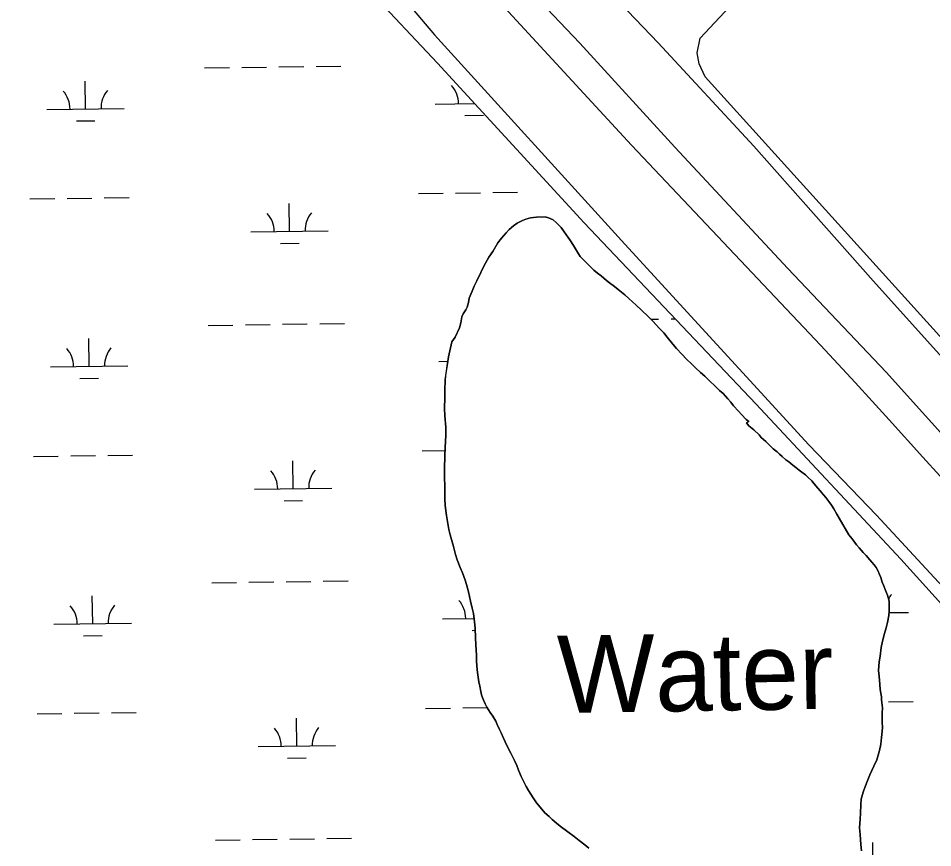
# Model space of a CAD drawing. Extents: x 3767014 to 3805179, y 361544 to 387384.
# Drawn here: x 3787052 to 3788233, y 373936 to 375008 of the extents above; entities that cross this region are included whole.
import ezdxf

# ---------------------------------------------------------------- set-up
doc = ezdxf.new("R2010")
doc.units = 0
for name, color, linetype in [('V-LEVE-TOET', 7, 'Continuous'), ('V-RIVR-EDGE', 7, 'Continuous'), ('V-RIVR-IDEN', 7, 'Continuous'), ('V-SITE-VEGE', 7, 'Continuous'), ('V-TOPO-SHOR', 7, 'Continuous'), ('V-WETL-SWMP', 7, 'Continuous')]:
    doc.layers.add(name, color=color, linetype=linetype)

msp = doc.modelspace()

# ---------------------------------------------------------------- linework, layer by layer
at = {"layer": 'V-LEVE-TOET'}
for points in [[(3784046.87, 376172.172), (3784195.684, 376138.945), (3784429.209, 376074.138), (3784714.852, 376009.325), (3784981.489, 375932.976), (3785332.223, 375853.126), (3785609.75, 375784.514), (3785807.495, 375731.318), (3785941.618, 375698.468), (3786194.079, 375642.529), (3786695.032, 375532.086), (3787011.082, 375454.465), (3787230.226, 375402.054), (3787260.735, 375393.252), (3787268.577, 375386.369), (3787317.397, 375310.277), (3787345.85, 375273.465), (3787371.802, 375243.398), (3787412.033, 375196.929), (3787589.697, 374986.562)], [(3788088.815, 374585.158), (3787844.247, 374844.015), (3787516.651, 375199.89)], [(3787589.697, 374986.562), (3787835.672, 374715.837), (3788073.357, 374456.782), (3788160.737, 374365.764)], [(3788565.301, 374049.725), (3788522.77, 374099.094), (3788480.081, 374148.326), (3788437.235, 374197.423), (3788394.229, 374246.378), (3788351.068, 374295.194), (3788307.748, 374343.873), (3788264.273, 374392.413), (3788220.643, 374440.809), (3788176.855, 374489.068), (3788132.913, 374537.184), (3788088.815, 374585.158)], [(3788764.354, 373723.8), (3788742.739, 373741.264), (3788730.941, 373751.532), (3788709.715, 373775.611), (3788686.139, 373805.604), (3788662.554, 373832.838), (3788644.079, 373852.972), (3788610.639, 373877.861), (3788578.76, 373894.083), (3788551.6, 373905.96), (3788535.617, 373916.712), (3788532.459, 373928.217), (3788528.543, 373939.653), (3788522.274, 373956.214), (3788512.071, 373975.936), (3788464.132, 374037.894), (3788364.279, 374145.664), (3788256.567, 374262.117), (3788160.737, 374365.764)]]:
    msp.add_lwpolyline(points, dxfattribs=at)
at = {"layer": 'V-RIVR-EDGE'}
msp.add_spline([(3785266.865, 377529.211), (3785342.8, 377494.248), (3785391.258, 377467.439), (3785439.72, 377442.249), (3785475.246, 377418.707), (3785525.316, 377389.469), (3785575.383, 377359.422), (3785621.413, 377331.811), (3785722.351, 377269.288), (3785796.661, 377231.094), (3785852.385, 377199.415), (3785928.324, 377166.069), (3785964.678, 377149.804), (3786028.506, 377124.576), (3786060.018, 377113.175), (3786092.316, 377092.068), (3786117.34, 377073.405), (3786135.083, 377053.143), (3786154.458, 377039.347), (3786176.258, 377024.735), (3786206.946, 377006.867), (3786256.211, 376979.248), (3786328.098, 376942.677), (3786374.949, 376919.917), (3786491.265, 376862.208), (3786553.467, 376833.749), (3786619.713, 376805.279), (3786729.589, 376759.718), (3786796.656, 376736.099), (3786845.136, 376718.187), (3786867.767, 376712.469), (3787003.51, 376661.992), (3787089.16, 376631.048), (3787163.496, 376603.367), (3787230.559, 376578.13), (3787257.223, 376568.359), (3787300.044, 376551.27), (3787354.992, 376532.533), (3787409.127, 376512.181), (3787544.074, 376466.558), (3787612.756, 376442.126), (3787657.197, 376425.841), (3787730.724, 376398.162), (3787781.63, 376380.244), (3787834.96, 376361.511), (3787891.524, 376341.961), (3787940, 376322.432), (3787998.976, 376297.215), (3788050.697, 376281.721), (3788117.768, 376259.719), (3788176.757, 376240.164), (3788221.198, 376223.879), (3788259.981, 376209.226), (3788406.252, 376164.383), (3788541.215, 376125.23), (3788606.67, 376104.041), (3788679.39, 376077.173), (3788748.889, 376055.974), (3788871.693, 376005.528), (3788969.454, 375966.467), (3789047.013, 375933.926), (3789119.723, 375903.014), (3789155.253, 375881.09), (3789182.716, 375867.274), (3789214.225, 375854.256), (3789257.04, 375834.74), (3789281.286, 375828.21), (3789303.105, 375821.686), (3789328.955, 375809.491), (3789367.724, 375789.177), (3789414.577, 375767.225), (3789468.708, 375745.255), (3789509.105, 375728.981), (3789555.157, 375710.266), (3789585.849, 375694.015), (3789620.578, 375675.328), (3789681.97, 375646.062), (3789753.859, 375610.3), (3789792.633, 375591.603), (3789842.712, 375566.408), (3789897.64, 375539.584), (3789938.019, 375516.03), (3789968.727, 375506.25), (3790004.289, 375497.265), (3790030.972, 375494.773), (3790047.128, 375487.455), (3790077.007, 375469.589), (3790124.633, 375433.077), (3790192.442, 375382.768), (3790252.165, 375332.478), (3790290.91, 375302.459), (3790337.741, 375271.611), (3790406.357, 375220.491), (3790469.329, 375175.855), (3790570.248, 375106.054), (3790647.751, 375050.868), (3790691.367, 375028.115), (3790744.667, 374997.251), (3790806.838, 374955.852), (3790873.863, 374915.249), (3790932, 374877.903), (3791002.231, 374825.97), (3791052.265, 374782.175), (3791082.927, 374753.793), (3791131.331, 374705.149), (3791170.05, 374664.616), (3791192.631, 374638.681), (3791220.891, 374620.01), (3791288.67, 374557.569), (3791322.577, 374533.223), (3791362.944, 374504.817), (3791396.042, 374480.473), (3791434.785, 374449.645), (3791482.407, 374411.517), (3791534.052, 374365.291), (3791646.192, 374254.216), (3791707.514, 374196.644), (3791738.968, 374161.791), (3791773.65, 374123.694), (3791803.497, 374092.888), (3791829.321, 374070.18), (3791830.912, 374059.662), (3791837.316, 374032.958), (3791849.409, 374017.562), (3791884.123, 373992.405), (3791930.977, 373971.262), (3791954.393, 373955.838), (3791993.134, 373924.202), (3792026.979, 373874.785), (3792047.912, 373836.722), (3792063.186, 373799.482), (3792086.509, 373746.857), (3792112.249, 373690.181), (3792141.261, 373648.864), (3792158.993, 373624.558), (3792177.552, 373607.528), (3792214.702, 373586.409), (3792255.083, 373563.665), (3792301.119, 373538.48), (3792346.34, 373510.871), (3792382.671, 373485.71), (3792422.225, 373455.689), (3792479.537, 373411.875), (3792548.144, 373356.711), (3792619.168, 373298.307), (3792672.431, 373252.077), (3792709.534, 373212.357), (3792750.656, 373162.113), (3792839.385, 373068.08), (3792888.572, 373008.92), (3792945.027, 372945.699), (3792999.062, 372884.91), (3793053.898, 372820.884), (3793149.89, 372720.363), (3793208.761, 372653.092), (3793261.195, 372598.777), (3793315.232, 372538.796), (3793358.792, 372493.399), (3793409.592, 372432.618), (3793462.809, 372367.787), (3793498.283, 372323.219), (3793536.997, 372280.26), (3793578.124, 372232.443), (3793604.724, 372196.792), (3793668.438, 372125.466), (3793703.128, 372090.604), (3793760.41, 372034.66), (3793806.384, 371984.404), (3793839.438, 371942.268), (3793939.427, 371823.136), (3793981.333, 371763.186), (3794029.674, 371688.662), (3794050.609, 371651.408), (3794073.177, 371620.62), (3794178.796, 371488.535), (3794237.625, 371404.28), (3794268.243, 371358.106), (3794301.293, 371314.353), (3794332.724, 371269.794), (3794395.613, 371192), (3794429.476, 371149.862), (3794472.201, 371093.953), (3794523.788, 371024.274), (3794601.175, 370922.181), (3794640.679, 370871.942), (3794687.421, 370805.509), (3794733.389, 370752.828), (3794829.339, 370635.323), (3794895.463, 370557.521), (3794959.948, 370470.826), (3795013.158, 370403.569), (3795070.394, 370329.023), (3795159.854, 370203.448), (3795225.98, 370126.454), (3795296.13, 370041.363), (3795379.18, 369940.065), (3795459.001, 369841.201), (3795508.163, 369772.337), (3795554.103, 369708.333), (3795661.315, 369566.538), (3795715.338, 369500.897), (3795762.105, 369444.169), (3795798.366, 369390.703), (3795915.247, 369234.327), (3795963.601, 369165.465), (3796028.082, 369077.153), (3796043.387, 369052.853), (3796054.672, 369037.459), (3796077.242, 369007.48), (3796148.213, 368927.239), (3796183.677, 368878.627), (3796226.382, 368814.631), (3796275.531, 368740.105), (3796314.222, 368688.25), (3796353.714, 368633.158), (3796401.268, 368567.533), (3796456.873, 368487.33), (3796513.292, 368409.551), (3796545.533, 368365.8), (3796626.113, 368246.716), (3796670.449, 368188.377), (3796704.298, 368140.578), (3796751.041, 368074.145), (3796787.308, 368023.105), (3796838.907, 367958.278), (3796844.528, 367942.09), (3796845.295, 367925.104), (3796846.094, 367921.059), (3796852.559, 367919.425), (3796863.071, 367918.59), (3796875.166, 367904.003), (3796903.398, 367874.01), (3796931.629, 367844.017), (3796952.579, 367812.424), (3796982.392, 367767.87), (3797007.371, 367730.606), (3797037.194, 367690.095), (3797062.185, 367657.684), (3797075.869, 367631.77), (3797095.223, 367609.078), (3797126.665, 367569.372), (3797156.484, 367527.244), (3797212.099, 367451.085), (3797254.808, 367388.706), (3797302.183, 367327.228)], degree=3, dxfattribs=at)
at = {"layer": 'V-SITE-VEGE'}
msp.add_lwpolyline([(3788422.084, 374398.498), (3787939.274, 374932.368), (3787931.416, 374948.963), (3787929.077, 374963.178), (3787933.065, 374982.116), (3788096.051, 375157.032), (3788276.531, 375391.905)], dxfattribs=at)
at = {"layer": 'V-TOPO-SHOR'}
for points in [[(3787375.359, 375519.806), (3787441.446, 375449.365), (3787569.33, 375321.914), (3787663.509, 375220.8), (3787711.211, 375156.858), (3787722.864, 375139.683), (3787751.063, 375109.67), (3787878.473, 374976.183), (3788002.377, 374842.467), (3788156.442, 374668.5), (3788320.176, 374486.644)], [(3788282.398, 374429.037), (3788173.148, 374550.596), (3788046.063, 374684.392), (3787900.153, 374841.277), (3787777.22, 374975.604), (3787657.912, 375102.197), (3787474.161, 375297.94), (3787407.902, 375370.638), (3787376.093, 375408.704), (3787357.667, 375434.966), (3787346.778, 375457.213), (3787341.637, 375470.112)], [(3787665.022, 374706.589), (3787671.541, 374717.644), (3787676.063, 374723.763), (3787682.48, 374730.767), (3787686.332, 374735.033), (3787691.755, 374739.883), (3787696.517, 374743.188), (3787703.468, 374746.752), (3787707.566, 374748.517), (3787713.533, 374750.233), (3787721.347, 374750.969), (3787732.58, 374751.302), (3787736.909, 374749.945), (3787743.076, 374747.29), (3787746.734, 374744.079), (3787753.109, 374737.37), (3787757.334, 374731.959), (3787764.555, 374721.797), (3787769.348, 374714.193), (3787775.619, 374703.43), (3787778.029, 374700.252), (3787782.576, 374695.146), (3787786.833, 374690.983), (3787792.306, 374685.541), (3787795.652, 374682.338), (3787800.229, 374678.48), (3787804.815, 374674.933), (3787811.835, 374669.141), (3787815.815, 374666.231), (3787822.235, 374661.389), (3787827.126, 374657.523), (3787835.672, 374650.445), (3787840.847, 374645.634), (3787850.291, 374636.975), (3787856.992, 374630.878), (3787865.819, 374622.545), (3787871.586, 374616.472)], [(3787652.03, 374128.909), (3787650.59, 374133.624), (3787649.458, 374138.017), (3787648.075, 374144.91), (3787646.965, 374150.239), (3787645.64, 374159.316), (3787644.874, 374165.882), (3787643.918, 374177.129), (3787643.805, 374184.926), (3787642.896, 374198.046), (3787642.816, 374207.087), (3787642.212, 374219.885), (3787641.477, 374227.699), (3787639.887, 374238.651), (3787638.507, 374245.547), (3787636.246, 374254.644), (3787634.841, 374260.606), (3787633.434, 374266.565), (3787630.872, 374275.984), (3787629.156, 374281.95), (3787625.961, 374291.076), (3787623.02, 374298.008), (3787618.916, 374308.091), (3787616.6, 374315.011), (3787614.052, 374325.052), (3787612.655, 374331.323), (3787610.083, 374340.431), (3787608.383, 374347.021), (3787606.474, 374357.671), (3787605.108, 374365.189), (3787603.265, 374378.329), (3787602.874, 374387.381), (3787602.978, 374403.591), (3787602.628, 374414.2), (3787602.614, 374425.734), (3787603.038, 374442.247), (3787603.63, 374453.144), (3787604.359, 374469.338), (3787604.312, 374479.625), (3787603.124, 374493.998), (3787602.749, 374503.673), (3787603.118, 374518.005), (3787603.038, 374527.046), (3787603.392, 374540.756), (3787604.543, 374549.144), (3787606.427, 374561.879), (3787607.891, 374570.257), (3787609.657, 374578.318), (3787612.135, 374589.789), (3787616.346, 374595.917), (3787621.953, 374607.93), (3787623.682, 374614.435), (3787625.119, 374621.879), (3787626.78, 374625.889), (3787630.346, 374631.097), (3787631.99, 374634.485), (3787633.397, 374640.684), (3787634.477, 374646.269), (3787638.136, 374655.214), (3787641.108, 374661.686), (3787644.399, 374668.461), (3787649.675, 374679.549), (3787653.31, 374687.561), (3787659.845, 374699.238), (3787665.022, 374706.589)], [(3787871.586, 374616.472), (3787880.388, 374607.205), (3787885.852, 374601.452), (3787890.382, 374595.724), (3787897.634, 374586.807), (3787902.476, 374581.073), (3787909.761, 374573.403), (3787914.608, 374567.978), (3787921.909, 374560.931), (3787926.47, 374556.45), (3787933.476, 374550.033), (3787938.965, 374545.214), (3787946.258, 374537.858), (3787950.827, 374533.686), (3787957.825, 374526.958), (3787962.394, 374522.789), (3787968.456, 374516.086), (3787972.394, 374511.621), (3787976.013, 374506.849), (3787982.387, 374500.14), (3787986.325, 374495.673), (3787992.395, 374489.281), (3787995.758, 374486.701), (3787992.915, 374485.214), (3787995.934, 374481.397), (3788002.029, 374475.941), (3788009.035, 374469.524), (3788011.751, 374466.024), (3788017.543, 374460.888), (3788020.897, 374457.994), (3788024.541, 374454.16), (3788027.281, 374451.596), (3788032.159, 374447.416), (3788035.516, 374444.524), (3788038.871, 374441.633), (3788043.751, 374437.455), (3788047.419, 374434.555), (3788052.611, 374430.367), (3788056.276, 374427.467), (3788060.862, 374423.919), (3788064.225, 374421.339), (3788068.81, 374417.792), (3788072.165, 374414.9), (3788077.031, 374410.097), (3788080.05, 374406.278), (3788084.897, 374400.855), (3788087.916, 374397.035), (3788092.151, 374391.938), (3788095.186, 374388.743), (3788099.1, 374383.342), (3788102.408, 374378.581), (3788105.41, 374374.139), (3788109.596, 374367.171), (3788112.576, 374361.795), (3788117.041, 374353.575), (3788120.027, 374348.508), (3788124.805, 374340.279), (3788129.038, 374335.184), (3788134.764, 374327.553), (3788138.399, 374323.408), (3788143.544, 374317.352), (3788147.185, 374313.516), (3788152.035, 374308.091), (3788154.759, 374304.904), (3788157.786, 374301.396)], [(3788157.786, 374301.396), (3788160.19, 374297.906), (3788162.283, 374294.422), (3788164.327, 374289.069), (3788166.412, 374285.274), (3788168.128, 374279.306), (3788169.582, 374275.216), (3788172.81, 374267.34), (3788174.862, 374262.297), (3788176.842, 374254.454), (3788177.027, 374249.461), (3788176.826, 374241.672), (3788176.68, 374236.063), (3788174.89, 374227.068), (3788173.158, 374220.254), (3788171.096, 374212.824), (3788168.345, 374202.918), (3788166.58, 374194.859), (3788165.349, 374183.353), (3788163.917, 374176.22), (3788163.317, 374165.011), (3788164.061, 374157.512), (3788165.033, 374146.886), (3788165.496, 374140.638), (3788167.116, 374130.933), (3788167.323, 374126.873), (3788168.314, 374116.871), (3788168.13, 374109.705), (3788168.161, 374098.793), (3788168.263, 374090.685), (3788167.319, 374078.24), (3788166.168, 374069.851), (3788164.706, 374061.471), (3788160.966, 374049.408), (3788157.331, 374041.396), (3788152.057, 374030.308), (3788149.397, 374023.828)], [(3787788.906, 373935.523), (3787784.026, 373939.701), (3787776.372, 373945.197), (3787769.958, 373950.35), (3787762.01, 373956.48), (3787751.913, 373963.91), (3787747.336, 373967.768), (3787741.536, 373972.593), (3787737.886, 373976.118), (3787732.406, 373981.246), (3787728.467, 373985.713), (3787721.51, 373993.997), (3787717.31, 374000.342), (3787711.006, 374009.857), (3787708.026, 374015.233), (3787704.17, 374022.815), (3787701.805, 374027.865), (3787698.276, 374036.061), (3787695.943, 374042.357), (3787692.988, 374048.666), (3787688.243, 374058.143), (3787684.976, 374064.463), (3787680.823, 374072.673), (3787678.771, 374077.715), (3787675.824, 374084.339), (3787673.755, 374088.756), (3787670.8, 374095.068), (3787668.731, 374099.486), (3787665.16, 374106.125), (3787661.543, 374110.895), (3787657.349, 374117.549), (3787654.969, 374121.975), (3787652.03, 374128.909)], [(3788149.397, 374023.828), (3788145.713, 374013.949), (3788143.372, 374007.772), (3788140.949, 373998.482), (3788140.462, 373991.636), (3788139.87, 373980.738), (3788139.358, 373972.958), (3788138.749, 373961.438), (3788139.468, 373953.002), (3788140.386, 373940.196), (3788141.105, 373931.76)]]:
    msp.add_lwpolyline(points, dxfattribs=at)
at = {"layer": 'V-WETL-SWMP'}
for p, q in [((3787292.747, 374943.697), (3787324.744, 374944.141)), ((3787340.743, 374944.364), (3787372.74, 374944.808)), ((3787388.738, 374945.03), (3787420.735, 374945.475)), ((3787436.733, 374945.697), (3787468.73, 374946.141)), ((3787138.875, 374890.812), (3787138.375, 374926.809)), ((3787590.739, 374897.089), (3787641.394, 374897.793)), ((3787640.735, 374897.784), (3787640.724, 374898.522)), ((3787088.88, 374890.118), (3787188.87, 374891.507)), ((3787127.09, 374875.216), (3787151.088, 374875.55)), ((3787628.95, 374882.188), (3787652.948, 374882.521)), ((3787568.937, 374781.343), (3787600.934, 374781.788)), ((3787616.932, 374782.01), (3787648.929, 374782.455)), ((3787664.928, 374782.677), (3787696.925, 374783.121)), ((3787067.077, 374774.372), (3787099.074, 374774.816)), ((3787115.073, 374775.039), (3787147.07, 374775.483)), ((3787163.068, 374775.705), (3787195.065, 374776.15)), ((3787402.534, 374732.597), (3787402.034, 374768.594)), ((3787352.539, 374731.903), (3787452.529, 374733.292)), ((3787390.749, 374717.001), (3787414.747, 374717.335)), ((3787345.363, 374611.721), (3787377.36, 374612.165)), ((3787393.359, 374612.387), (3787425.356, 374612.832)), ((3787441.354, 374613.054), (3787473.351, 374613.499)), ((3787869.188, 374618.997), (3787879.22, 374619.137)), ((3787895.218, 374619.359), (3787900.806, 374619.436)), ((3787297.368, 374611.054), (3787329.365, 374611.498)), ((3787143.496, 374558.17), (3787142.996, 374594.166)), ((3787595.36, 374564.446), (3787606.904, 374564.607)), ((3787093.501, 374557.475), (3787193.491, 374558.864)), ((3787131.711, 374542.573), (3787155.709, 374542.907)), ((3787573.558, 374448.701), (3787603.411, 374449.115)), ((3787071.698, 374441.729), (3787103.695, 374442.174)), ((3787119.694, 374442.396), (3787151.691, 374442.84)), ((3787167.689, 374443.062), (3787199.686, 374443.507)), ((3787407.155, 374399.954), (3787406.655, 374435.951)), ((3787357.16, 374399.26), (3787457.15, 374400.649)), ((3787395.37, 374384.358), (3787419.368, 374384.692)), ((3787301.989, 374278.411), (3787333.986, 374278.855)), ((3787349.984, 374279.078), (3787381.981, 374279.522)), ((3787397.98, 374279.744), (3787429.977, 374280.189)), ((3787445.975, 374280.411), (3787477.972, 374280.856)), ((3787148.117, 374225.527), (3787147.617, 374261.523)), ((3788176.777, 374239.816), (3788201.831, 374240.164)), ((3787098.121, 374224.832), (3787198.112, 374226.221)), ((3787599.981, 374231.804), (3787640.799, 374232.371)), ((3787136.332, 374209.93), (3787160.33, 374210.264)), ((3787638.192, 374216.902), (3787642.349, 374216.96)), ((3787578.179, 374116.058), (3787610.176, 374116.502)), ((3787626.174, 374116.724), (3787657.592, 374117.161)), ((3788176.029, 374124.362), (3788208.026, 374124.807)), ((3787076.319, 374109.086), (3787108.316, 374109.531)), ((3787124.314, 374109.753), (3787156.311, 374110.197)), ((3787172.31, 374110.42), (3787204.307, 374110.864)), ((3787411.776, 374067.312), (3787411.276, 374103.308)), ((3787361.78, 374066.617), (3787461.771, 374068.006)), ((3787399.991, 374051.715), (3787423.989, 374052.049)), ((3787306.61, 373945.768), (3787338.607, 373946.213)), ((3787354.605, 373946.435), (3787386.602, 373946.879)), ((3787402.6, 373947.102), (3787434.597, 373947.546)), ((3787450.596, 373947.768), (3787482.593, 373948.213)), ((3788156.457, 373906.827), (3788155.957, 373942.823))]:
    msp.add_line(p, q, dxfattribs=at)
for points in [[(3786780.037, 375490.841), (3787064.384, 375419.008), (3787180.631, 375388.635), (3787194.404, 375384.53), (3787206.86, 375380.271), (3787220.051, 375375.431), (3787235.914, 375365.083), (3787248.72, 375352.563), (3787259.123, 375341.417), (3787273.812, 375321.91), (3787294.84, 375293.612), (3787316.218, 375264.367), (3787338.528, 375234.911), (3787415.42, 375140.097), (3787593.57, 374949.843), (3787783.122, 374743.541), (3788004.97, 374509.589), (3788192.226, 374308.785), (3788353.604, 374130.027), (3788455.473, 374021.233), (3788478.008, 373978.643), (3788486.473, 373957.795), (3788489.106, 373943.473), (3788487.153, 373925.894)], [(3788117.04, 374353.574), (3788112.575, 374361.795), (3788109.596, 374367.172), (3788105.41, 374374.138), (3788102.407, 374378.58), (3788099.1, 374383.342), (3788095.186, 374388.742), (3788092.151, 374391.938), (3788087.917, 374397.035), (3788084.898, 374400.854), (3788080.049, 374406.279), (3788077.03, 374410.098), (3788072.165, 374414.9), (3788068.81, 374417.792), (3788064.225, 374421.339), (3788060.862, 374423.92), (3788056.276, 374427.467), (3788052.61, 374430.367), (3788047.418, 374434.554), (3788043.751, 374437.454), (3788038.87, 374441.633), (3788035.515, 374444.525), (3788032.16, 374447.417), (3788027.28, 374451.596), (3788024.54, 374454.16), (3788020.897, 374457.995), (3788017.542, 374460.887), (3788011.751, 374466.025), (3788009.035, 374469.524), (3788002.029, 374475.94), (3787995.935, 374481.396), (3787992.915, 374485.215), (3787995.759, 374486.701), (3787992.396, 374489.282), (3787986.325, 374495.673), (3787982.387, 374500.139), (3787976.013, 374506.85), (3787972.395, 374511.62), (3787968.456, 374516.086), (3787962.394, 374522.789), (3787957.824, 374526.959), (3787950.827, 374533.687), (3787946.258, 374537.857), (3787938.965, 374545.215), (3787933.477, 374550.033), (3787926.471, 374556.449), (3787921.91, 374560.931), (3787914.609, 374567.977), (3787909.761, 374573.402), (3787902.476, 374581.072), (3787897.635, 374586.808), (3787890.382, 374595.724), (3787885.853, 374601.453), (3787880.389, 374607.205), (3787871.586, 374616.473), (3787865.819, 374622.545), (3787856.992, 374630.878), (3787850.29, 374636.974), (3787840.848, 374645.634), (3787835.672, 374650.444), (3787827.125, 374657.523), (3787822.236, 374661.39), (3787815.814, 374666.231), (3787811.836, 374669.14), (3787804.814, 374674.932), (3787800.229, 374678.48), (3787795.652, 374682.338), (3787792.305, 374685.542), (3787786.833, 374690.983), (3787782.575, 374695.146), (3787778.03, 374700.251), (3787775.618, 374703.43), (3787769.348, 374714.192), (3787764.555, 374721.797), (3787757.334, 374731.96), (3787753.109, 374737.369), (3787746.734, 374744.08), (3787743.076, 374747.291), (3787736.909, 374749.944), (3787732.579, 374751.303), (3787721.347, 374750.968), (3787713.534, 374750.234), (3787707.566, 374748.517), (3787703.468, 374746.752), (3787696.517, 374743.189), (3787691.756, 374739.882), (3787686.331, 374735.034), (3787682.48, 374730.768), (3787676.064, 374723.763), (3787671.542, 374717.644), (3787665.022, 374706.588), (3787659.845, 374699.239), (3787653.309, 374687.56), (3787649.674, 374679.548), (3787644.4, 374668.46), (3787641.108, 374661.686), (3787638.136, 374655.215), (3787634.476, 374646.268), (3787633.397, 374640.684), (3787631.991, 374634.485), (3787630.345, 374631.098)], [(3787630.345, 374631.098), (3787626.781, 374625.889), (3787625.119, 374621.879), (3787623.681, 374614.434), (3787621.954, 374607.931), (3787616.345, 374595.917), (3787612.135, 374589.79), (3787609.657, 374578.318), (3787607.891, 374570.258), (3787606.428, 374561.878), (3787604.542, 374549.144), (3787603.391, 374540.756), (3787603.038, 374527.047), (3787603.117, 374518.004), (3787602.748, 374503.672), (3787603.123, 374493.998), (3787604.312, 374479.626), (3787604.359, 374469.337), (3787603.63, 374453.144), (3787603.038, 374442.247), (3787602.613, 374425.734), (3787602.628, 374414.199), (3787602.979, 374403.59), (3787602.874, 374387.381), (3787603.264, 374378.329), (3787605.108, 374365.188), (3787606.474, 374357.67), (3787608.382, 374347.021), (3787610.083, 374340.43), (3787612.655, 374331.323), (3787614.052, 374325.052), (3787616.6, 374315.01), (3787618.916, 374308.091), (3787623.021, 374298.009), (3787625.96, 374291.075), (3787629.155, 374281.951), (3787630.872, 374275.984), (3787633.435, 374266.565), (3787634.841, 374260.605), (3787636.246, 374254.645), (3787638.506, 374245.546), (3787639.888, 374238.652), (3787641.477, 374227.699), (3787642.211, 374219.886), (3787642.817, 374207.088), (3787642.896, 374198.045), (3787643.805, 374184.927), (3787643.917, 374177.13), (3787644.874, 374165.882), (3787645.641, 374159.315), (3787646.966, 374150.24), (3787648.076, 374144.911), (3787649.457, 374138.017), (3787650.591, 374133.623), (3787652.029, 374128.91), (3787654.968, 374121.975), (3787657.348, 374117.549), (3787661.542, 374110.894), (3787665.16, 374106.125), (3787668.731, 374099.486), (3787670.799, 374095.068), (3787673.755, 374088.756), (3787675.823, 374084.338), (3787678.77, 374077.715), (3787680.823, 374072.674), (3787684.976, 374064.462), (3787688.243, 374058.142), (3787692.988, 374048.667), (3787695.943, 374042.356), (3787698.275, 374036.061), (3787701.805, 374027.864), (3787704.17, 374022.815), (3787708.027, 374015.233), (3787711.007, 374009.856), (3787717.309, 374000.341), (3787721.51, 373993.998), (3787728.468, 373985.713), (3787732.406, 373981.247), (3787737.886, 373976.118), (3787741.536, 373972.594), (3787747.336, 373967.769), (3787751.913, 373963.91), (3787762.01, 373956.479), (3787769.958, 373950.351), (3787776.373, 373945.198), (3787784.025, 373939.701), (3787788.906, 373935.522)], [(3788141.104, 373931.76), (3788140.386, 373940.196), (3788139.468, 373953.002), (3788138.75, 373961.438), (3788139.358, 373972.958), (3788139.87, 373980.739), (3788140.462, 373991.636), (3788140.95, 373998.482), (3788143.372, 374007.772), (3788145.713, 374013.948), (3788149.396, 374023.829), (3788152.057, 374030.308), (3788157.331, 374041.396), (3788160.966, 374049.408), (3788164.706, 374061.471), (3788166.169, 374069.851), (3788167.32, 374078.239), (3788168.264, 374090.685), (3788168.161, 374098.794), (3788168.13, 374109.706), (3788168.314, 374116.872), (3788167.324, 374126.874), (3788167.117, 374130.932), (3788165.496, 374140.639), (3788165.033, 374146.886), (3788164.06, 374157.511), (3788163.318, 374165.012), (3788163.918, 374176.221), (3788165.348, 374183.354), (3788166.58, 374194.858), (3788168.346, 374202.918), (3788171.095, 374212.824), (3788173.157, 374220.254), (3788174.891, 374227.068), (3788176.681, 374236.063), (3788176.825, 374241.671), (3788177.026, 374249.46), (3788176.842, 374254.453), (3788174.862, 374262.298), (3788172.809, 374267.339), (3788169.583, 374275.216), (3788168.129, 374279.307), (3788166.412, 374285.274), (3788164.327, 374289.069), (3788162.283, 374294.422), (3788160.19, 374297.905), (3788157.786, 374301.396), (3788154.758, 374304.904), (3788152.034, 374308.091), (3788147.186, 374313.516), (3788143.543, 374317.351), (3788138.399, 374323.407), (3788134.764, 374327.553), (3788129.037, 374335.183), (3788124.804, 374340.28), (3788120.027, 374348.509), (3788117.04, 374353.574)]]:
    msp.add_lwpolyline(points, dxfattribs=at)
for centre, start, end in [((3787585.49, 374897.491), 0.024037, 41.567696), ((3787083.631, 374890.52), 0.024037, 41.567696), ((3787194.106, 374892.055), 140.024034, 181.567693), ((3787347.29, 374732.305), 0.024037, 41.567696), ((3787457.765, 374733.839), 140.024034, 181.567693), ((3787088.252, 374557.877), 0.024037, 41.567696), ((3787198.727, 374559.412), 140.024034, 181.567693), ((3787351.911, 374399.662), 0.024037, 41.567696), ((3787462.386, 374401.197), 140.024034, 181.567693), ((3788207.067, 374240.712), 140.024034, 151.561546), ((3787092.872, 374225.234), 0.024037, 41.567696), ((3787203.348, 374226.769), 140.024034, 181.567693), ((3787594.732, 374232.206), 0.024037, 41.567696), ((3787356.531, 374067.019), 0.024037, 41.567696), ((3787467.007, 374068.554), 140.024034, 181.567693)]:
    msp.add_arc(centre, 35.246, start, end, dxfattribs=at)

# ---------------------------------------------------------------- texts
at = {"layer": 'V-RIVR-IDEN'}
msp.add_text('Water', height=100, rotation=0.919589, dxfattribs=at).set_placement((3787749.077, 374109.872))

doc.saveas('drawing.dxf')
